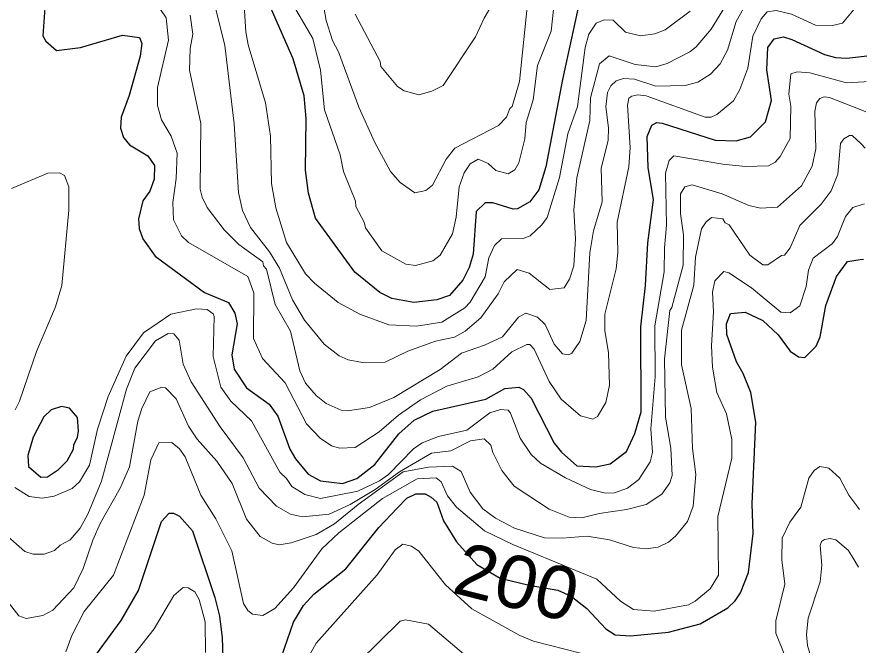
# Model space of a CAD drawing. Extents: x 673.3 to 698.5, y 6984.3 to 7012.3.
# Drawn here: x 697.094 to 698.389, y 7006.205 to 7007.162 of the extents above; entities that cross this region are included whole.
import ezdxf
from ezdxf.enums import TextEntityAlignment as Align

# ---------------------------------------------------------------- set-up
doc = ezdxf.new("R2010")
doc.units = 0
doc.header["$LTSCALE"] = 0.032
doc.layers.add('1', color=7, linetype='Continuous', lineweight=25)
doc.layers.add('2', color=7, linetype='Continuous', lineweight=13)
doc.layers.add('61', color=7, linetype='Continuous')

msp = doc.modelspace()

# ---------------------------------------------------------------- linework, layer by layer
at = {"layer": '1'}
for points in [[(697.9509, 7007.1927), (697.9234, 7007.0666), (697.898, 7006.9336), (697.8875, 7006.8986), (697.8736, 7006.8807), (697.8549, 7006.8701), (697.8481, 7006.8694), (697.8174, 7006.8789), (697.8056, 7006.8789), (697.7922, 7006.866), (697.7873, 7006.8008), (697.7815, 7006.7809), (697.7716, 7006.7615), (697.7518, 7006.738), (697.7323, 7006.7317), (697.6976, 7006.7275), (697.664, 7006.7337), (697.6455, 7006.7427), (697.6076, 7006.7737), (697.5481, 7006.856), (697.5373, 7006.8936), (697.5326, 7006.9288), (697.534, 7007.0074), (697.5308, 7007.0418), (697.514, 7007.0981), (697.4809, 7007.1729)], [(697.1365, 7007.1757), (697.1338, 7007.1329), (697.1382, 7007.1248), (697.1543, 7007.1104), (697.1907, 7007.1152), (697.2548, 7007.1338), (697.2807, 7007.1305), (697.284, 7007.1213), (697.2816, 7007.1019), (697.2646, 7007.0421), (697.2524, 7007.0093), (697.2515, 7006.9928), (697.2564, 7006.9783), (697.2653, 7006.9671), (697.293, 7006.9506), (697.3035, 7006.936), (697.3027, 7006.9151), (697.296, 7006.8966), (697.2858, 7006.8822), (697.2792, 7006.8548), (697.28, 7006.84), (697.2855, 7006.8243), (697.3042, 7006.7978), (697.3791, 7006.7428), (697.4155, 7006.7277), (697.4255, 7006.7115), (697.429, 7006.6949), (697.4209, 7006.6482), (697.4241, 7006.6261), (697.4433, 7006.5977), (697.4775, 7006.5729), (697.4909, 7006.5548), (697.5087, 7006.5048), (697.5176, 7006.49), (697.5369, 7006.4666), (697.5555, 7006.4563), (697.5892, 7006.4524), (697.611, 7006.46), (697.6382, 7006.4815), (697.6747, 7006.5277), (697.698, 7006.5485), (697.7265, 7006.5623), (697.807, 7006.5807), (697.8356, 7006.5969), (697.857, 7006.5988), (697.8639, 7006.5952), (697.8759, 7006.582), (697.9105, 7006.5139), (697.922, 7006.5), (697.9452, 7006.4793), (697.9741, 7006.4776), (697.9958, 7006.4822), (698.0206, 7006.5009), (698.0331, 7006.5285), (698.043, 7006.5614), (698.0423, 7006.6907), (698.0495, 7006.7532), (698.0528, 7006.8184), (698.0617, 7006.8838), (698.0536, 7006.933), (698.0521, 7006.9799), (698.0589, 7006.9972), (698.0664, 7007.001), (698.0748, 7007.0003), (698.1553, 7006.9742), (698.1872, 7006.9735), (698.2088, 7006.9795), (698.232, 7007.0023), (698.2408, 7007.0344), (698.2338, 7007.0813), (698.2354, 7007.1151), (698.2449, 7007.1283), (698.2591, 7007.1313), (698.2717, 7007.1276), (698.3212, 7007.1043), (698.3384, 7007.0998), (698.3552, 7007.0989), (698.3819, 7007.1022), (698.3856, 7007.1027)], [(697.7325, 7006.4238), (697.7424, 7006.3955), (697.7621, 7006.3639), (697.7931, 7006.3295), (697.8285, 7006.3083), (697.8724, 7006.2981), (697.916, 7006.2904), (697.9366, 7006.2813), (697.9603, 7006.2622), (697.9893, 7006.2316), (698.0034, 7006.2222), (698.0264, 7006.221), (698.0843, 7006.2266), (698.1325, 7006.2391), (698.1743, 7006.2635), (698.1857, 7006.2741), (698.1939, 7006.2864), (698.206, 7006.3173), (698.2132, 7006.3766), (698.2116, 7006.4213), (698.2173, 7006.5454), (698.2094, 7006.591), (698.198, 7006.6197), (698.1875, 7006.6375), (698.1728, 7006.6791), (698.1726, 7006.6949), (698.1788, 7006.7107), (698.201, 7006.7128), (698.2277, 7006.7), (698.2508, 7006.6783), (698.2692, 7006.6538), (698.2819, 7006.6452), (698.2914, 7006.6438), (698.3086, 7006.6613), (698.3148, 7006.6756), (698.3237, 7006.723), (698.3397, 7006.7669), (698.3566, 7006.7901), (698.3754, 7006.7927), (698.3807, 7006.7934)], [(697.4828, 7006.1496), (697.5143, 7006.2418), (697.5295, 7006.2671), (697.5452, 7006.2842), (697.5941, 7006.3225), (697.6442, 7006.3857), (697.6719, 7006.4149), (697.6867, 7006.43), (697.7005, 7006.4368), (697.7148, 7006.4367), (697.7238, 7006.4315), (697.7325, 7006.4238)], [(697.1943, 7006.1645), (697.2525, 7006.244), (697.2792, 7006.2896), (697.3139, 7006.3946), (697.3255, 7006.4072), (697.3321, 7006.4075), (697.3414, 7006.4029), (697.3611, 7006.3804), (697.395, 7006.279), (697.402, 7006.251), (697.4062, 7006.218), (697.4086, 7006.1431)]]:
    msp.add_lwpolyline(points, dxfattribs=at)
msp.add_lwpolyline([(697.1861, 7006.5525), (697.1741, 7006.5668), (697.1618, 7006.5694), (697.1463, 7006.5644), (697.1351, 7006.554), (697.119, 7006.5227), (697.111, 7006.4951), (697.1117, 7006.4781), (697.1305, 7006.4621), (697.1407, 7006.4625), (697.1573, 7006.4738), (697.1706, 7006.4871), (697.1803, 7006.5046), (697.1807, 7006.5117), (697.1865, 7006.5225), (697.1879, 7006.5323)], close=True, dxfattribs=at)
at = {"layer": '2'}
for points in [[(698.1096, 7007.0574), (698.1291, 7007.0626), (698.1483, 7007.0746), (698.1631, 7007.0905), (698.1739, 7007.1113), (698.1873, 7007.1545), (698.1981, 7007.1744), (698.2151, 7007.1958), (698.2233, 7007.1978), (698.2302, 7007.2029), (698.239, 7007.203), (698.2619, 7007.195), (698.306, 7007.1886), (698.3258, 7007.1912), (698.3383, 7007.2003), (698.3531, 7007.2207), (698.3795, 7007.2919), (698.389, 7007.3176)], [(698.0243, 7007.0383), (698.0288, 7007.041), (698.0376, 7007.043), (698.0504, 7007.0418), (698.1399, 7007.0093), (698.1492, 7007.0095), (698.1576, 7007.0133), (698.1829, 7007.0343), (698.193, 7007.0511), (698.205, 7007.0836), (698.2125, 7007.1322), (698.2253, 7007.1588), (698.2345, 7007.1696), (698.2479, 7007.1713), (698.2713, 7007.1658), (698.308, 7007.1493), (698.3335, 7007.1485), (698.3488, 7007.1524), (698.3663, 7007.1733), (698.3736, 7007.2126), (698.3811, 7007.2349), (698.3881, 7007.2556)], [(697.5471, 7007.2549), (697.5644, 7007.1562), (697.5737, 7007.1256), (697.5829, 7007.1086), (697.6136, 7007.0243), (697.6375, 7006.9716), (697.662, 7006.9266), (697.6768, 7006.9098), (697.6991, 7006.8942), (697.7158, 7006.8978), (697.7256, 7006.9061), (697.7465, 7006.9454), (697.7597, 7006.962), (697.8261, 7006.9967), (697.8382, 7007.0094), (697.8433, 7007.0225), (697.847, 7007.0255), (697.8582, 7007.0633), (697.8695, 7007.1767)], [(698.2036, 7007.2316), (698.1493, 7007.1433), (698.1266, 7007.1164), (698.1166, 7007.1088), (698.0822, 7007.0911), (698.0653, 7007.0859), (698.0338, 7007.0895), (697.9944, 7007.1027), (697.9796, 7007.0903), (697.9657, 7007.0389), (697.9648, 7007.0042), (697.9452, 7006.9171), (697.9405, 7006.8686), (697.9428, 7006.8242), (697.9405, 7006.7835), (697.9338, 7006.7631), (697.9258, 7006.7498), (697.9038, 7006.7471), (697.8728, 7006.7722), (697.8544, 7006.7777), (697.8344, 7006.759), (697.8255, 7006.7406), (697.7991, 7006.7042), (697.7756, 7006.6838), (697.7591, 7006.6747), (697.7302, 7006.6686), (697.6884, 7006.6534), (697.6536, 7006.6369), (697.6195, 7006.6363), (697.5975, 7006.6405), (697.5841, 7006.6463), (697.5613, 7006.6644), (697.531, 7006.7008), (697.5129, 7006.7317), (697.4932, 7006.7799), (697.478, 7006.8046), (697.4494, 7006.8418), (697.4372, 7006.8676), (697.4307, 7006.8946), (697.4242, 7006.9993), (697.4103, 7007.1182), (697.3931, 7007.1884)], [(697.4365, 7007.2276), (697.4421, 7007.139), (697.4454, 7007.1194), (697.472, 7007.031), (697.4794, 7006.9805), (697.4811, 7006.9086), (697.4878, 7006.8715), (697.5039, 7006.819), (697.5328, 7006.7711)], [(697.8301, 7007.2042), (697.8045, 7007.1598), (697.7912, 7007.1312), (697.7418, 7007.0576), (697.7249, 7007.0489), (697.7048, 7007.0434), (697.6825, 7007.0492), (697.6724, 7007.0559), (697.6474, 7007.0865), (697.6464, 7007.0937), (697.608, 7007.1659)], [(697.9094, 7007.1732), (697.9063, 7007.1402), (697.8851, 7007.0877), (697.8786, 7007.0356), (697.868, 7007.0014), (697.8662, 7006.9762), (697.8568, 7006.9398), (697.8509, 7006.929), (697.8407, 7006.923), (697.8222, 7006.928), (697.8103, 7006.9391), (697.7949, 7006.9456), (697.7829, 7006.9381), (697.7741, 7006.9249), (697.7665, 7006.9032), (697.7619, 7006.8572), (697.7563, 7006.8318), (697.7372, 7006.7996), (697.726, 7006.791), (697.6998, 7006.7836), (697.685, 7006.7856), (697.6488, 7006.8059), (697.6238, 7006.8413), (697.6218, 7006.8499), (697.6093, 7006.8736), (697.6088, 7006.8816), (697.5906, 7006.9269), (697.5854, 7006.952), (697.5618, 7007.0205), (697.5553, 7007.0807), (697.5439, 7007.1288), (697.5144, 7007.179)], [(697.3124, 7007.1728), (697.3211, 7007.1603), (697.3247, 7007.1262), (697.3078, 7007.0544), (697.3077, 7007.027), (697.3139, 7007.0051), (697.3287, 7006.9802), (697.3376, 7006.9546), (697.3361, 7006.9162), (697.3313, 7006.8797), (697.3321, 7006.853), (697.3442, 7006.8288), (697.3549, 7006.8189), (697.4452, 7006.7671), (697.4542, 7006.7421), (697.4535, 7006.6728), (697.4674, 7006.6426), (697.5021, 7006.6056), (697.5342, 7006.5432), (697.5548, 7006.5212), (697.5725, 7006.5096), (697.5843, 7006.506), (697.6082, 7006.5069), (697.6446, 7006.5311), (697.6742, 7006.5562), (697.7073, 7006.5796), (697.7477, 7006.6002), (697.7949, 7006.6144), (697.8172, 7006.6264), (697.8462, 7006.6527), (697.869, 7006.6639), (697.8735, 7006.6638), (697.8802, 7006.6566), (697.9028, 7006.6073), (697.9213, 7006.5804), (697.9508, 7006.5553), (697.9696, 7006.55), (697.9764, 7006.5541), (697.989, 7006.5754), (697.9949, 7006.6018), (697.9933, 7006.6512), (697.9877, 7006.6849), (697.9877, 7006.7096), (698.0048, 7006.7786), (698.0073, 7006.8034), (698.0064, 7006.8499), (698.0243, 7006.9337), (698.0259, 7006.9631), (698.022, 7007.0273), (698.0243, 7007.0383)], [(697.5328, 7006.7711), (697.5465, 7006.7567), (697.5823, 7006.7278), (697.6154, 7006.7098), (697.6595, 7006.6937), (697.7012, 7006.6917), (697.7399, 7006.6976), (697.7751, 7006.7195), (697.7828, 7006.728), (697.8059, 7006.7664), (697.8116, 7006.7953), (697.8201, 7006.814), (697.8308, 7006.8244), (697.8634, 7006.8246), (697.8744, 7006.8287), (697.8921, 7006.8454), (697.9, 7006.8567), (697.9187, 7006.9174), (697.9313, 7006.9842), (697.9461, 7007.0255), (697.9576, 7007.1154), (697.9635, 7007.1353), (697.9745, 7007.1524), (697.9866, 7007.1573), (698.0005, 7007.1566), (698.0189, 7007.1387), (698.042, 7007.1331), (698.0634, 7007.1358), (698.0791, 7007.142), (698.1171, 7007.1706)], [(697.3574, 7007.1642), (697.3614, 7007.1357), (697.3574, 7007.1138), (697.3567, 7007.0805), (697.3736, 7006.9998), (697.3729, 7006.8999), (697.3756, 7006.8878), (697.3831, 7006.8721), (697.4094, 7006.8382), (697.4312, 7006.8158), (697.4678, 7006.7894), (697.4691, 7006.7831), (697.4736, 7006.778), (697.4868, 7006.7245), (697.5102, 7006.6841), (697.5241, 7006.6239), (697.5326, 7006.6051), (697.549, 7006.5864), (697.564, 7006.574), (697.5872, 7006.564), (697.5966, 7006.563), (697.6299, 7006.5678), (697.6671, 7006.583), (697.7374, 7006.6256), (697.7697, 7006.6506), (697.805, 7006.6626), (697.8321, 7006.6754), (697.8563, 7006.7053), (697.8677, 7006.7111), (697.8851, 7006.7055), (697.8972, 7006.6942), (697.9106, 7006.6641), (697.9232, 7006.6496), (697.933, 7006.6478), (697.9375, 7006.6505), (697.9495, 7006.6684), (697.9592, 7006.7004), (697.9647, 7006.803), (697.9705, 7006.8366), (697.9835, 7006.8804), (697.982, 7006.9317), (697.9926, 7006.974), (697.9933, 7006.9933), (697.9893, 7007.025), (697.9918, 7007.0467), (697.9969, 7007.0568), (698.0048, 7007.0646), (698.016, 7007.0679), (698.0326, 7007.0671), (698.065, 7007.0566), (698.1096, 7007.0574)], [(698.385, 7007.0634), (698.3819, 7007.0632), (698.3549, 7007.0614), (698.2994, 7007.0769), (698.2798, 7007.0783), (698.2704, 7007.0751), (698.267, 7007.0445), (698.2702, 7007.0261), (698.2694, 7006.9768), (698.2541, 7006.9493), (698.2466, 7006.9409), (698.2363, 7006.9353), (698.2012, 7006.9344), (698.167, 7006.9377), (698.0924, 7006.9503), (698.0855, 7006.9434), (698.0796, 7006.9242), (698.0814, 7006.8452), (698.0781, 7006.8106), (698.078, 7006.7741), (698.0634, 7006.6923), (698.0642, 7006.6145), (698.0577, 7006.5353), (698.06, 7006.4996), (698.0565, 7006.4853), (698.0393, 7006.4583), (698.0222, 7006.4454), (698.0022, 7006.4382), (697.9888, 7006.4376), (697.966, 7006.4434), (697.9277, 7006.461), (697.8897, 7006.4833), (697.8758, 7006.4967), (697.8591, 7006.5212), (697.8445, 7006.5595), (697.8406, 7006.5639), (697.8289, 7006.5647), (697.813, 7006.5599), (697.7778, 7006.5334), (697.735, 7006.524), (697.71, 7006.5141), (697.6967, 7006.505), (697.6587, 7006.4663), (697.6451, 7006.4565), (697.6123, 7006.4406), (697.5555, 7006.4295), (697.5317, 7006.4355), (697.5118, 7006.4477), (697.5041, 7006.4601), (697.4938, 7006.4698), (697.4505, 7006.5478), (697.4194, 7006.5775), (697.404, 7006.5988), (697.3924, 7006.6454), (697.3939, 7006.7063), (697.3922, 7006.7104), (697.3834, 7006.7168), (697.3673, 7006.7177), (697.3281, 7006.7098), (697.2866, 7006.6812), (697.2603, 7006.6458), (697.2329, 7006.5845), (697.2168, 7006.5351), (697.2043, 7006.4802), (697.1891, 7006.4551), (697.1781, 7006.4446), (697.1508, 7006.4334), (697.1327, 7006.4303), (697.1128, 7006.4325), (697.0912, 7006.4464)], [(697.3408, 7006.6705), (697.3469, 7006.634), (697.3589, 7006.6068), (697.4031, 7006.5388), (697.4378, 7006.4916), (697.4625, 7006.4455), (697.4887, 7006.4179), (697.5099, 7006.4059), (697.5282, 7006.4017), (697.5685, 7006.4058), (697.6004, 7006.4206), (697.6385, 7006.4435), (697.6757, 7006.4702), (697.7242, 7006.4985), (697.7537, 7006.5023), (697.7833, 7006.5173), (697.8045, 7006.5204), (697.8144, 7006.5108), (697.8176, 7006.4993), (697.8312, 7006.4721), (697.85, 7006.4482), (697.903, 7006.4135), (697.9333, 7006.4014), (697.9529, 7006.4002), (697.979, 7006.4067), (698.0206, 7006.4128), (698.0502, 7006.4204), (698.0742, 7006.4361), (698.0866, 7006.4533), (698.0901, 7006.4647), (698.0878, 7006.506), (698.0797, 7006.553), (698.0781, 7006.6418), (698.0863, 7006.7153), (698.0894, 7006.72), (698.1067, 7006.7845), (698.1073, 7006.8304), (698.1025, 7006.8625), (698.1027, 7006.8929), (698.1093, 7006.9035), (698.1204, 7006.9066), (698.1658, 7006.8929), (698.2067, 7006.8748), (698.2244, 7006.8709), (698.2498, 7006.8725), (698.2866, 7006.905), (698.3029, 7006.9346), (698.3085, 7006.9614), (698.3069, 7007.018), (698.3094, 7007.0311), (698.3142, 7007.0375), (698.3209, 7007.0402), (698.3289, 7007.0393), (698.3754, 7007.0208), (698.3843, 7007.0173)], [(698.3834, 7006.9624), (698.377, 7006.9686), (698.3636, 7006.9815), (698.3593, 7006.9815), (698.3506, 7006.9761), (698.346, 7006.9693), (698.3418, 7006.9224), (698.3317, 7006.8975), (698.3162, 7006.8768), (698.2839, 7006.8445), (698.2694, 7006.8107), (698.2608, 7006.7996), (698.2563, 7006.799), (698.2352, 7006.7846), (698.2277, 7006.7847), (698.2079, 7006.7996), (698.1765, 7006.8455), (698.1704, 7006.8487), (698.167, 7006.8547), (698.1498, 7006.8569), (698.1414, 7006.8502), (698.1343, 7006.8397), (698.1253, 7006.7965), (698.1231, 7006.754), (698.1042, 7006.6854), (698.1042, 7006.6328), (698.1187, 7006.5662), (698.1208, 7006.5054), (698.1261, 7006.4659), (698.122, 7006.418), (698.1132, 7006.3949), (698.0949, 7006.3722), (698.0844, 7006.3633), (698.0689, 7006.3556), (698.0504, 7006.353), (698.0311, 7006.3553), (697.9947, 7006.3668), (697.9608, 7006.3724), (697.9227, 7006.3692), (697.8957, 7006.37), (697.8506, 7006.3844), (697.8213, 7006.3998), (697.802, 7006.4139), (697.7829, 7006.4391), (697.7691, 7006.4705), (697.7559, 7006.479), (697.7195, 7006.4774), (697.6811, 7006.4699), (697.6127, 7006.4203), (697.5767, 7006.391), (697.549, 7006.375), (697.5108, 7006.3623), (697.4927, 7006.3594), (697.4822, 7006.3618), (697.4639, 7006.3718), (697.4431, 7006.3983), (697.4215, 7006.4525), (697.3982, 7006.4862), (697.3681, 7006.5199), (697.3552, 7006.5396), (697.3361, 7006.5809), (697.3199, 7006.5978), (697.3142, 7006.5988), (697.2963, 7006.592), (697.2839, 7006.5662), (697.2781, 7006.5474), (697.2651, 7006.4778), (697.2513, 7006.4455), (697.2212, 7006.3925), (697.2094, 7006.3665), (697.1951, 7006.3234), (697.1806, 7006.2936), (697.1489, 7006.26), (697.1337, 7006.252), (697.1082, 7006.2471), (697.0971, 7006.2514), (697.0737, 7006.2812)], [(697.0918, 7006.5643), (697.0983, 7006.5775), (697.1239, 7006.6532), (697.1529, 7006.721), (697.1626, 7006.7533), (697.1733, 7006.868), (697.1732, 7006.9034), (697.1664, 7006.9207), (697.1588, 7006.9246), (697.141, 7006.9244), (697.0858, 7006.9011)], [(697.1683, 7006.1965), (697.1775, 7006.2212), (697.1965, 7006.2579), (697.2409, 7006.313), (697.2874, 7006.4349), (697.2977, 7006.4884), (697.3097, 7006.5143), (697.3295, 7006.5148), (697.3411, 7006.505), (697.35, 7006.4929), (697.3735, 7006.4346), (697.3967, 7006.3987), (697.4207, 7006.3499), (697.4383, 7006.2701), (697.4451, 7006.2595), (697.4524, 7006.2538), (697.4681, 7006.2519), (697.4862, 7006.2626), (697.5143, 7006.294), (697.5578, 7006.353), (697.5832, 7006.3775), (697.6497, 7006.4294), (697.7024, 7006.4596), (697.7311, 7006.461), (697.7387, 7006.455), (697.7487, 7006.4338), (697.7623, 7006.4164), (697.8047, 7006.3806), (697.8477, 7006.3598), (697.9754, 7006.307), (698.0116, 7006.2735), (698.031, 7006.2607), (698.0624, 7006.2585), (698.1149, 7006.2679), (698.125, 7006.2734), (698.1479, 7006.2925), (698.1603, 7006.3133), (698.1595, 7006.4023), (698.1806, 7006.4911), (698.1806, 7006.5193), (698.1725, 7006.5581), (698.1579, 7006.5907), (698.1514, 7006.6292), (698.1497, 7006.6619), (698.153, 7006.7133), (698.1513, 7006.7431), (698.1546, 7006.7607), (698.1684, 7006.7745), (698.1761, 7006.7729), (698.2106, 7006.7496), (698.2552, 7006.7129), (698.2693, 7006.7121), (698.2837, 7006.7224), (698.2938, 7006.752), (698.2972, 7006.7766), (698.3043, 7006.7949), (698.3336, 7006.8171), (698.3412, 7006.8277), (698.3535, 7006.8581), (698.3645, 7006.8721), (698.3786, 7006.8766), (698.382, 7006.8777)], [(697.0671, 7006.3831), (697.1063, 7006.349), (697.1187, 7006.3448), (697.1357, 7006.3448), (697.1513, 7006.3505), (697.1598, 7006.3587), (697.175, 7006.3669), (697.1903, 7006.3847), (697.202, 7006.4056), (697.223, 7006.4558), (697.2605, 7006.5959), (697.2733, 7006.6279), (697.305, 7006.6695), (697.3239, 7006.6802), (697.3328, 7006.6801), (697.3408, 7006.6705)], [(698.3747, 7006.4128), (698.3721, 7006.4164), (698.3586, 7006.4348), (698.3449, 7006.4606), (698.3281, 7006.4756), (698.3144, 7006.4782), (698.3059, 7006.4724), (698.2974, 7006.4607), (698.2857, 7006.4164), (698.2687, 7006.3936), (698.2573, 7006.3692), (698.2565, 7006.3364), (698.2613, 7006.2993), (698.2475, 7006.2437), (698.2475, 7006.2251), (698.2633, 7006.1861)], [(698.3699, 7006.1106), (698.363, 7006.1178), (698.3144, 7006.1681), (698.3009, 7006.189), (698.2955, 7006.2061), (698.2939, 7006.2229), (698.2965, 7006.2476), (698.3151, 7006.3027), (698.3172, 7006.3283), (698.3147, 7006.3581), (698.3167, 7006.364), (698.3215, 7006.3674), (698.3299, 7006.369), (698.3387, 7006.3667), (698.3574, 7006.3512), (698.3648, 7006.3391), (698.3733, 7006.3251)], [(697.9505, 7006.1945), (697.8793, 7006.2126), (697.8585, 7006.2216), (697.7855, 7006.2621), (697.7455, 7006.2986), (697.7049, 7006.3498), (697.6936, 7006.3574), (697.6807, 7006.3601), (697.6689, 7006.3516), (697.6418, 7006.3138), (697.5489, 7006.2098), (697.5317, 7006.179)], [(697.3809, 7006.1954), (697.3801, 7006.2421), (697.3711, 7006.2763), (697.3647, 7006.2877), (697.3543, 7006.2939), (697.347, 7006.2942), (697.3329, 7006.282), (697.3028, 7006.2313), (697.2117, 7006.1154)], [(697.5815, 7006.1494), (697.6765, 7006.2429), (697.6848, 7006.2453), (697.7197, 7006.2387), (697.773, 7006.1936)]]:
    msp.add_lwpolyline(points, dxfattribs=at)

# ---------------------------------------------------------------- texts
at = {"layer": '61', "width": 1.05}
msp.add_text('200', height=0.08, rotation=345.75, dxfattribs=at).set_placement((697.8441, 7006.264), align=Align.CENTER)

doc.saveas('drawing.dxf')
